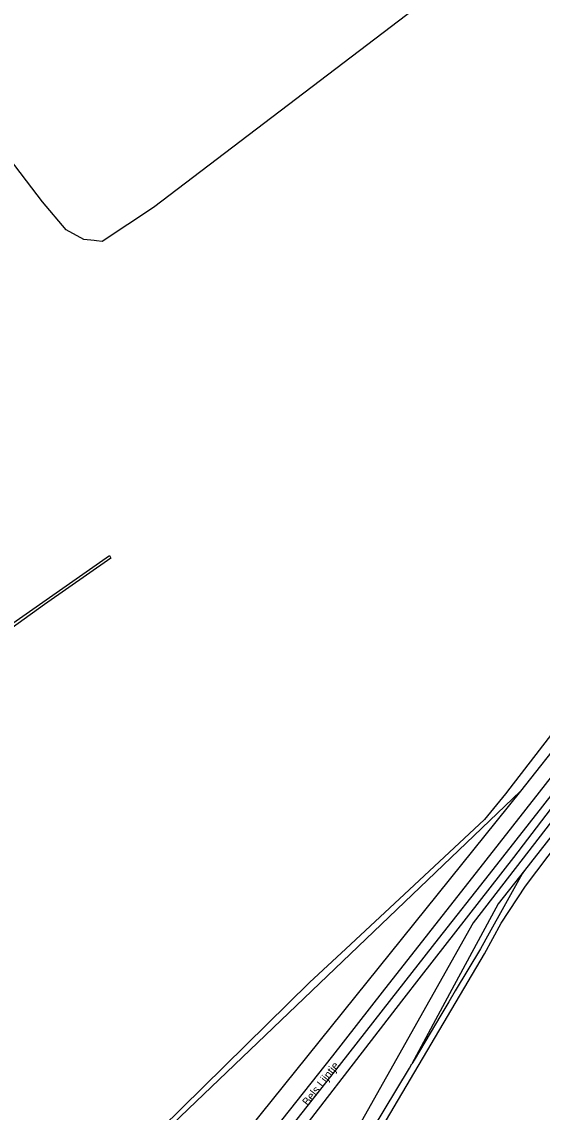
# Model space of a CAD drawing. Extents: x 126000 to 131009, y 393000 to 395500.
# Drawn here: x 129724.5 to 129887, y 393591.8 to 393932.5 of the extents above; entities that cross this region are included whole.
import ezdxf

# ---------------------------------------------------------------- set-up
doc = ezdxf.new("R2010")
doc.units = 0
doc.layers.add('gg-anno-openbare ruimte label', color=7, linetype='Continuous')
doc.layers.add('gx-grn-maaiveld', color=7, linetype='Continuous')

msp = doc.modelspace()

# ---------------------------------------------------------------- linework, layer by layer
at = {"layer": 'gx-grn-maaiveld'}
msp.add_line((130036.12, 393889.86), (129880.22, 393692.1), dxfattribs=at)
for points in [[(129724.31, 394003.28), (129764.64, 394037.26), (129780.51, 394052.34), (129781.42, 394053.27), (129795.75, 394067.89), (129798.29, 394070.28), (129800.83, 394070.12), (129813.37, 394064.72), (129814.96, 394060.91), (129836.87, 394005.98), (129844, 393986.42), (129858.93, 393945.5), (129844.77, 393934.73), (129765.59, 393874.54), (129749.55, 393863.9), (129747.79, 393864.1), (129747.06, 393864.18), (129743.84, 393864.54), (129738.28, 393867.55), (129730.98, 393876.28), (129718.92, 393892)], [(129746.15, 393517.2), (129752.57, 393525.42), (129758.18, 393532.42), (129763.9, 393538.96), (129770.56, 393545.81), (129775.78, 393551.39), (129781.8, 393558.86), (129788.29, 393566.98), (129805.74, 393589.29), (129821.58, 393609.46), (129837.17, 393629.36), (129851.57, 393647.75), (129869.54, 393670.61), (129886.18, 393691.83), (129901.89, 393711.93), (129918.51, 393733.02), (129935.43, 393754.56), (129952.04, 393775.74), (129969.2, 393797.57), (129987.87, 393821.33), (130004.31, 393842.28), (130019.22, 393861.16), (130036.22, 393882.86), (130039.6, 393887.16)], [(129778.4, 393549.14), (129780.62, 393551.89), (129782.17, 393553.8), (129787.28, 393560.18), (129789.61, 393563.06), (129791.1, 393564.9), (129803.39, 393580.6), (129807.79, 393586.23), (129823.65, 393606.45), (129840.04, 393627.38), (129854.67, 393645.97), (129870.51, 393666.22), (129887.19, 393687.43), (129904.32, 393709.36), (129921.52, 393731.22), (129938.1, 393752.3), (129954.52, 393773.26), (129972.1, 393795.6), (129990.74, 393819.33), (130005.9, 393838.68), (130022.55, 393859.78), (130039.9, 393881.93), (130042.35, 393885.03)], [(130044.1, 393883.67), (130028.99, 393864.31), (129982.95, 393805.79), (129902.66, 393703.55), (129878.05, 393671.41), (129849.23, 393634.42), (129843.05, 393626.5), (129801.96, 393573.13), (129779.91, 393547.32)], [(130044.82, 393883.11), (129865.47, 393651.01), (129798.72, 393532.31), (129798.76, 393530.02), (129811.5, 393550.12), (129830.02, 393579.8), (129845.53, 393605.54), (129846.26, 393606.88)], [(129772.61, 393498.15), (129781.58, 393509), (129790.33, 393519.22), (129796.63, 393526.14), (129807.45, 393541.02), (129815.06, 393552.77), (129829.21, 393573.85), (129869.02, 393641.26), (129874.21, 393650.92), (129881.83, 393662.48), (129892.38, 393676.51), (129897.36, 393684.05), (129907.49, 393697.46), (129917.81, 393710.86), (129938.91, 393735.7), (129975.46, 393782.82), (130038.32, 393863.86), (130045.66, 393873.32)], [(129716.35, 393740.99), (129751.83, 393765.75), (129752.28, 393764.95), (129731.6, 393750.49), (129686.58, 393718.02)], [(129890.63, 393710.88), (129876.95, 393693.03), (129875.58, 393691.25)], [(129880.22, 393692.1), (129761.95, 393545.03), (129759.84, 393542.41), (129742.56, 393519.98), (129743.74, 393519.07), (129745.23, 393517.91), (129745.54, 393517.67), (129745.87, 393517.42), (129746.15, 393517.2)], [(129880.22, 393692.1), (129764.4, 393581.15), (129764.19, 393581.08), (129761.22, 393580.07)], [(129901.28, 393692.63), (129899.96, 393690.87), (129881.47, 393667.33)], [(129875.58, 393691.25), (129869.04, 393683.26), (129846.99, 393662.72), (129825.64, 393642.82), (129814.34, 393632.29), (129761.22, 393580.07)], [(129881.47, 393667.33), (129873.3, 393656.92), (129858.83, 393630.14), (129846.26, 393606.88)], [(129881.47, 393667.33), (129880.79, 393666.3), (129875.05, 393656.01), (129870.42, 393647.73), (129867.7, 393642.86), (129859.85, 393629.68), (129857.84, 393626.3), (129855.33, 393622.08), (129846.98, 393608.08), (129846.26, 393606.88)]]:
    msp.add_lwpolyline(points, dxfattribs=at)

# ---------------------------------------------------------------- texts
at = {"layer": 'gg-anno-openbare ruimte label'}
msp.add_text('Bels Lijntje', height=2.5, rotation=51.9, dxfattribs=at).set_placement((129813.8, 393593.61))

doc.saveas('drawing.dxf')
